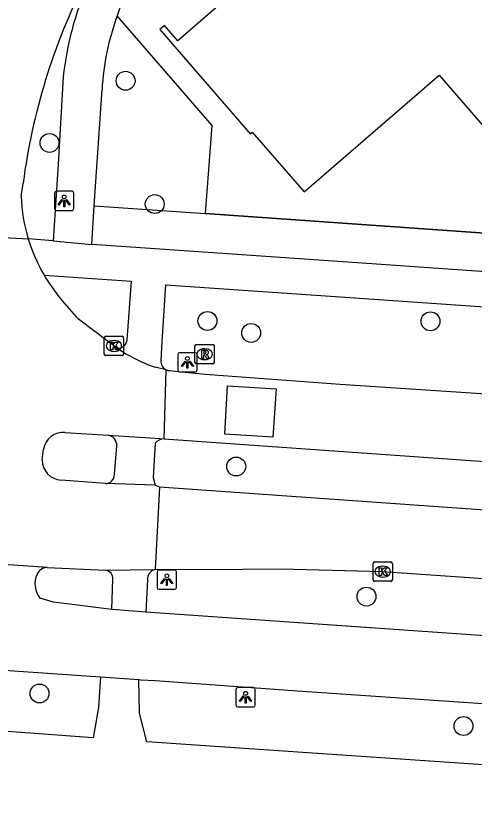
# Model space of a CAD drawing. Extents: x 155888 to 156864, y 383882 to 384671.
# Drawn here: x 155992.79 to 156016.52, y 383976.33 to 384016.86 of the extents above; entities that cross this region are included whole.
import ezdxf

# ---------------------------------------------------------------- set-up
doc = ezdxf.new("R2010")
doc.units = 0
for name, color, linetype in [('IMGEO_Boom', 7, 'Continuous'), ('IMGEO_Fietspad_gesloten', 7, 'Continuous'), ('IMGEO_Groenvoorziening', 7, 'Continuous'), ('IMGEO_Hek', 7, 'Continuous'), ('IMGEO_Kolk', 7, 'Continuous'), ('IMGEO_Lichtpunt', 7, 'Continuous'), ('IMGEO_Pand', 7, 'Continuous'), ('IMGEO_Rijbaan_lokaal_gesloten', 7, 'Continuous'), ('IMGEO_Rijbaan_lokaal_open', 7, 'Continuous'), ('IMGEO_Rioolput', 7, 'Continuous'), ('IMGEO_Voetpad_gesloten', 7, 'Continuous'), ('IMGEO_Voetpad_open', 7, 'Continuous')]:
    doc.layers.add(name, color=color, linetype=linetype)

msp = doc.modelspace()

# ---------------------------------------------------------------- linework, layer by layer
at = {"layer": 'IMGEO_Boom'}
for centre in [(155998.478, 384013.493), (155994.543, 384010.277), (155999.985, 384007.116), (156002.711, 384001.069), (156014.249, 384001.053), (156004.974, 384000.45), (156004.202, 383993.543), (156010.939, 383986.815), (155994.024, 383981.806), (156015.957, 383980.121)]:
    msp.add_circle(centre, 0.489, dxfattribs=at)
at = {"layer": 'IMGEO_Fietspad_gesloten'}
for points in [[(155997.757, 383986.149), (155994.751, 383986.528), (155994.039, 383986.73)], [(155999.528, 383986.004), (155997.757, 383986.149)], [(156061.797, 383981.702), (156060.403, 383981.801), (156055.953, 383982.074), (156008.671, 383985.373), (155999.999, 383985.983), (155999.528, 383986.004)], [(155978.733, 383983.95), (155997.179, 383982.665)], [(155997.179, 383982.665), (155999.157, 383982.527)], [(155999.157, 383982.527), (155999.266, 383982.519), (155999.999, 383982.479), (156007.368, 383981.948), (156043.196, 383979.49)]]:
    msp.add_lwpolyline(points, dxfattribs=at)
for centre, radius, start, end in [((155995.019, 383987.474), 1.23, 156.1211, 217.1968), ((155994.469, 383987.687), 0.642, 94.5009, 153.6314)]:
    msp.add_arc(centre, radius, start, end, dxfattribs=at)
at = {"layer": 'IMGEO_Groenvoorziening'}
for points in [[(156002.615, 384006.624), (156002.964, 384011.173), (155998.041, 384016.855)], [(155996.858, 384007.029), (156002.615, 384006.624)], [(156002.615, 384006.624), (156067.288, 384002.076)]]:
    msp.add_lwpolyline(points, dxfattribs=at)
at = {"layer": 'IMGEO_Hek'}
for points in [[(156002.615, 384006.624), (156002.964, 384011.173), (155998.041, 384016.855)], [(156067.288, 384002.076), (156002.615, 384006.624)]]:
    msp.add_lwpolyline(points, dxfattribs=at)
at = {"layer": 'IMGEO_Kolk'}
for p, q in [((155997.372, 383999.35), (155997.372, 384000.202)), ((155997.447, 384000.276), (155998.299, 384000.276)), ((155998.373, 384000.202), (155998.373, 383999.35)), ((155997.86, 384000.056), (155997.885, 384000.056)), ((155997.883, 383999.496), (155997.858, 383999.496)), ((155998.299, 383999.276), (155997.447, 383999.276)), ((156011.278, 383987.679), (156011.278, 383988.531)), ((156011.353, 383988.605), (156012.205, 383988.605)), ((156011.766, 383988.385), (156011.791, 383988.385)), ((156012.279, 383988.531), (156012.279, 383987.679)), ((156012.205, 383987.605), (156011.353, 383987.605)), ((156011.789, 383987.825), (156011.764, 383987.825))]:
    msp.add_line(p, q, dxfattribs=at)
for points in [[(155997.372, 383999.35), (155997.372, 384000.202)], [(155997.447, 384000.276), (155998.299, 384000.276)], [(155998.373, 384000.202), (155998.373, 383999.35)], [(155997.693, 383999.976), (155997.816, 383999.976), (155997.816, 383999.825), (155997.946, 383999.976), (155998.11, 383999.976), (155997.964, 383999.825), (155998.117, 383999.576), (155997.965, 383999.576), (155997.88, 383999.74), (155997.816, 383999.673), (155997.816, 383999.576), (155997.693, 383999.576), (155997.693, 383999.976)], [(155998.299, 383999.276), (155997.447, 383999.276)], [(156011.278, 383987.679), (156011.278, 383988.531)], [(156011.353, 383988.605), (156012.205, 383988.605)], [(156012.279, 383988.531), (156012.279, 383987.679)], [(156011.599, 383988.305), (156011.722, 383988.305), (156011.722, 383988.154), (156011.852, 383988.305), (156012.016, 383988.305), (156011.87, 383988.154), (156012.023, 383987.905), (156011.871, 383987.905), (156011.786, 383988.069), (156011.722, 383988.002), (156011.722, 383987.905), (156011.599, 383987.905), (156011.599, 383988.305)], [(156012.205, 383987.605), (156011.353, 383987.605)]]:
    msp.add_lwpolyline(points, dxfattribs=at)
for centre, start, end in [((155997.449, 384000.2), 91.552, 178.448), ((155997.449, 384000.2), 91.552, 178.448), ((155998.297, 384000.2), 1.552, 88.448), ((155998.297, 384000.2), 1.552, 88.448), ((155997.449, 383999.352), 181.552, 268.448), ((155997.449, 383999.352), 181.552, 268.448), ((155998.297, 383999.352), 271.552, 358.448), ((155998.297, 383999.352), 271.552, 358.448), ((156011.355, 383988.529), 91.552, 178.448), ((156011.355, 383988.529), 91.552, 178.448), ((156012.203, 383988.529), 1.552, 88.448), ((156012.203, 383988.529), 1.552, 88.448), ((156011.355, 383987.681), 181.552, 268.448), ((156011.355, 383987.681), 181.552, 268.448), ((156012.203, 383987.681), 271.552, 358.448), ((156012.203, 383987.681), 271.552, 358.448)]:
    msp.add_arc(centre, 0.0765, start, end, dxfattribs=at)
for centre, major_axis, ratio, start_param, end_param in [((155997.859, 383999.776), (-0.387, 0.002), 0.722429, 4.712389, 7.853982), ((155997.884, 383999.776), (-0.39, 0.002), 0.717154, 1.570796, 4.712389), ((156011.765, 383988.105), (-0.387, 0.002), 0.722429, 4.712389, 7.853982), ((156011.79, 383988.105), (-0.39, 0.002), 0.717154, 1.570796, 4.712389)]:
    msp.add_ellipse(centre, major_axis=major_axis, ratio=ratio, start_param=start_param, end_param=end_param, dxfattribs=at)
at = {"layer": 'IMGEO_Lichtpunt'}
for p, q in [((155994.803, 384007.687), (155994.803, 384006.88)), ((155994.803, 384007.687), (155994.803, 384006.88)), ((155995.705, 384007.782), (155994.897, 384007.782)), ((155995.705, 384007.782), (155994.897, 384007.782)), ((155995.799, 384006.88), (155995.799, 384007.687)), ((155995.799, 384006.88), (155995.799, 384007.687)), ((155994.897, 384006.786), (155995.705, 384006.786)), ((155994.897, 384006.786), (155995.705, 384006.786)), ((156001.177, 383999.334), (156001.177, 383998.527)), ((156001.177, 383999.334), (156001.177, 383998.527)), ((156002.079, 383999.429), (156001.271, 383999.429)), ((156002.079, 383999.429), (156001.271, 383999.429)), ((156002.173, 383998.527), (156002.173, 383999.334)), ((156002.173, 383998.527), (156002.173, 383999.334)), ((156001.271, 383998.433), (156002.079, 383998.433)), ((156001.271, 383998.433), (156002.079, 383998.433)), ((156000.109, 383988.094), (156000.109, 383987.287)), ((156000.109, 383988.094), (156000.109, 383987.287)), ((156001.011, 383988.189), (156000.203, 383988.189)), ((156001.011, 383988.189), (156000.203, 383988.189)), ((156001.105, 383987.287), (156001.105, 383988.094)), ((156001.105, 383987.287), (156001.105, 383988.094)), ((156000.203, 383987.193), (156001.011, 383987.193)), ((156000.203, 383987.193), (156001.011, 383987.193)), ((156004.187, 383982.011), (156004.187, 383981.204)), ((156004.187, 383982.011), (156004.187, 383981.204)), ((156005.089, 383982.106), (156004.281, 383982.106)), ((156005.089, 383982.106), (156004.281, 383982.106)), ((156005.183, 383981.204), (156005.183, 383982.011)), ((156005.183, 383981.204), (156005.183, 383982.011)), ((156004.281, 383981.11), (156005.089, 383981.11)), ((156004.281, 383981.11), (156005.089, 383981.11))]:
    msp.add_line(p, q, dxfattribs=at)
for points in [[(155995.177, 384007.351), (155995.216, 384007.323), (155995.028, 384007.061), (155994.99, 384007.088), (155995.177, 384007.351)], [(155995.279, 384007.303), (155995.326, 384007.303), (155995.326, 384006.981), (155995.279, 384006.981), (155995.279, 384007.303)], [(155995.389, 384007.323), (155995.427, 384007.35), (155995.614, 384007.088), (155995.575, 384007.06), (155995.389, 384007.323)], [(156001.551, 383998.998), (156001.59, 383998.97), (156001.402, 383998.708), (156001.364, 383998.735), (156001.551, 383998.998)], [(156001.653, 383998.95), (156001.7, 383998.95), (156001.7, 383998.628), (156001.653, 383998.628), (156001.653, 383998.95)], [(156001.763, 383998.97), (156001.801, 383998.997), (156001.988, 383998.735), (156001.949, 383998.707), (156001.763, 383998.97)], [(156000.483, 383987.758), (156000.522, 383987.73), (156000.334, 383987.468), (156000.296, 383987.495), (156000.483, 383987.758)], [(156000.585, 383987.71), (156000.632, 383987.71), (156000.632, 383987.388), (156000.585, 383987.388), (156000.585, 383987.71)], [(156000.695, 383987.73), (156000.733, 383987.757), (156000.92, 383987.495), (156000.881, 383987.467), (156000.695, 383987.73)], [(156004.561, 383981.675), (156004.6, 383981.647), (156004.412, 383981.385), (156004.374, 383981.412), (156004.561, 383981.675)], [(156004.663, 383981.627), (156004.71, 383981.627), (156004.71, 383981.305), (156004.663, 383981.305), (156004.663, 383981.627)], [(156004.773, 383981.647), (156004.811, 383981.674), (156004.998, 383981.412), (156004.959, 383981.384), (156004.773, 383981.647)]]:
    msp.add_lwpolyline(points, dxfattribs=at)
for centre in [(155995.302, 384007.485), (156001.676, 383999.132), (156000.608, 383987.892), (156004.686, 383981.809)]:
    msp.add_circle(centre, 0.0994, dxfattribs=at)
for centre, start, end in [((155994.897, 384007.687), 90, 180), ((155994.897, 384007.687), 90, 180), ((155995.705, 384007.687), 0, 90), ((155995.705, 384007.687), 0, 90), ((155994.897, 384006.88), 180, 270), ((155994.897, 384006.88), 180, 270), ((155995.705, 384006.88), 270, 0), ((155995.705, 384006.88), 270, 360), ((156001.271, 383999.334), 90, 180), ((156001.271, 383999.334), 90, 180), ((156002.079, 383999.334), 0, 90), ((156002.079, 383999.334), 0, 90), ((156001.271, 383998.527), 180, 270), ((156001.271, 383998.527), 180, 270), ((156002.079, 383998.527), 270, 0), ((156002.079, 383998.527), 270, 360), ((156000.203, 383988.094), 90, 180), ((156000.203, 383988.094), 90, 180), ((156001.011, 383988.094), 0, 90), ((156001.011, 383988.094), 0, 90), ((156000.203, 383987.287), 180, 270), ((156000.203, 383987.287), 180, 270), ((156001.011, 383987.287), 270, 0), ((156001.011, 383987.287), 270, 360), ((156004.281, 383982.011), 90, 180), ((156004.281, 383982.011), 90, 180), ((156005.089, 383982.011), 0, 90), ((156005.089, 383982.011), 0, 90), ((156004.281, 383981.204), 180, 270), ((156004.281, 383981.204), 180, 270), ((156005.089, 383981.204), 270, 0), ((156005.089, 383981.204), 270, 360)]:
    msp.add_arc(centre, 0.0946, start, end, dxfattribs=at)
at = {"layer": 'IMGEO_Pand'}
msp.add_lwpolyline([(156000.495, 384016.354), (156000.254, 384016.144), (156004.928, 384010.75), (156005.018, 384010.829), (156007.717, 384007.749), (156014.705, 384013.78), (156018.832, 384008.998), (156022.365, 384012.06), (156022.038, 384012.437), (156024.695, 384014.74), (156025.022, 384014.363), (156025.264, 384014.572), (156017.407, 384023.625), (156017.166, 384023.415), (156017.495, 384023.038), (156014.855, 384020.736), (156010.12, 384026.166), (156006.587, 384023.112), (156007.29, 384022.305), (156007.996, 384021.493), (156001.183, 384015.563), (156000.495, 384016.354)], dxfattribs=at)
at = {"layer": 'IMGEO_Rijbaan_lokaal_gesloten'}
for points in [[(155993.079, 384007.525), (155993.157, 384008.065), (155993.177, 384008.202)], [(155985.847, 384005.738), (155993.441, 384005.309)], [(155997.863, 383999.79), (155997.673, 383999.938), (155997.592, 383999.999), (155996.045, 384001.16)], [(156000.584, 383998.538), (155999.999, 383998.685)], [(156000.477, 383994.973), (156000.584, 383998.538)], [(156055.606, 383995.199), (156050.587, 383995.168), (156046.576, 383995.262), (156042.575, 383995.486), (156039.355, 383995.739), (156018.957, 383997.163), (156009.572, 383997.777), (156002.593, 383998.298), (156001.21, 383998.441), (156000.762, 383998.496)], [(155995.357, 383995.307), (155997.571, 383995.163)], [(155997.571, 383995.163), (156000, 383995.007), (156000.477, 383994.973)], [(156000.477, 383994.973), (156042.935, 383991.968), (156060.897, 383990.712), (156061.744, 383990.654)], [(155994.164, 383993.881), (155994.198, 383994.158), (155994.231, 383994.433)], [(155997.434, 383992.659), (155995.146, 383992.834)], [(156000, 383992.58), (155997.434, 383992.659)], [(156000.23, 383992.483), (155999.999, 383988.212)], [(156000.23, 383992.483), (156000, 383992.58)], [(156061.606, 383988.145), (156060.752, 383988.204), (156000.23, 383992.483)], [(155994.419, 383988.327), (155991.658, 383988.511)], [(155994.419, 383988.327), (155997.435, 383988.18)], [(155997.435, 383988.18), (155999.999, 383988.212)], [(155999.999, 383988.212), (156004.522, 383988.227), (156006.524, 383988.243), (156011.779, 383988.106), (156029.192, 383986.913), (156050.409, 383985.454)]]:
    msp.add_lwpolyline(points, dxfattribs=at)
for centre, radius, start, end in [((156025.321, 384004), 32.418, 153.2064, 172.5518), ((156001.186, 384007.712), 8.11, 181.3201, 197.2354), ((156002.775, 384008.278), 9.795, 197.6458, 209.6065), ((156004.972, 384009.995), 12.56, 211.4661, 224.7039), ((156002.681, 384006.487), 8.25, 234.2655, 251.0275), ((156000.776, 383998.954), 0.458, 245.2101, 268.2371), ((155995.253, 383994.279), 1.034, 84.2207, 171.4165), ((155995.205, 383993.874), 1.041, 179.593, 266.7372)]:
    msp.add_arc(centre, radius, start, end, dxfattribs=at)
at = {"layer": 'IMGEO_Rijbaan_lokaal_open'}
msp.add_lwpolyline([(156006.095, 383995.065), (156003.604, 383995.214), (156003.757, 383997.717), (156006.272, 383997.564), (156006.095, 383995.065)], dxfattribs=at)
at = {"layer": 'IMGEO_Rioolput'}
for p, q in [((156002.067, 383998.924), (156002.067, 383999.776)), ((156002.142, 383999.85), (156002.994, 383999.85)), ((156003.068, 383999.776), (156003.068, 383998.924)), ((156002.555, 383999.63), (156002.58, 383999.63)), ((156002.578, 383999.07), (156002.553, 383999.07)), ((156002.994, 383998.85), (156002.142, 383998.85))]:
    msp.add_line(p, q, dxfattribs=at)
for points in [[(156002.067, 383998.924), (156002.067, 383999.776)], [(156002.142, 383999.85), (156002.994, 383999.85)], [(156003.068, 383999.776), (156003.068, 383998.924)], [(156002.656, 383999.548), (156002.404, 383999.55), (156002.404, 383999.15)], [(156002.404, 383999.15), (156002.528, 383999.15), (156002.528, 383999.312), (156002.539, 383999.312)], [(156002.582, 383999.469), (156002.528, 383999.469), (156002.528, 383999.388)], [(156002.528, 383999.388), (156002.58, 383999.388)], [(156002.586, 383999.283), (156002.657, 383999.15), (156002.797, 383999.15), (156002.732, 383999.276)], [(156002.994, 383998.85), (156002.142, 383998.85)]]:
    msp.add_lwpolyline(points, dxfattribs=at)
for centre, radius, start, end in [((156002.144, 383999.774), 0.0765, 91.552, 178.448), ((156002.144, 383999.774), 0.0765, 91.552, 178.448), ((156002.992, 383999.774), 0.0765, 1.552, 88.448), ((156002.992, 383999.774), 0.0765, 1.552, 88.448), ((156002.538, 383999.259), 0.0533, 26.0293, 88.6989), ((156002.564, 383999.577), 0.19, 274.7715, 282.9687), ((156002.588, 383999.373), 0.0964, 77.0061, 93.1865), ((156002.602, 383999.43), 0.0378, 276.6634, 79.6772), ((156002.655, 383999.438), 0.109, 350.3612, 89.416), ((156002.653, 383999.438), 0.112, 277.5842, 350.9817), ((156002.637, 383999.223), 0.108, 29.5134, 73.7905), ((156002.144, 383998.926), 0.0765, 181.552, 268.448), ((156002.144, 383998.926), 0.0765, 181.552, 268.448), ((156002.992, 383998.926), 0.0765, 271.552, 358.448), ((156002.992, 383998.926), 0.0765, 271.552, 358.448)]:
    msp.add_arc(centre, radius, start, end, dxfattribs=at)
for centre, major_axis, ratio, start_param, end_param in [((156002.554, 383999.35), (-0.387, 0.002), 0.722429, 4.712389, 7.853982), ((156002.579, 383999.35), (-0.39, 0.002), 0.717154, 1.570796, 4.712389)]:
    msp.add_ellipse(centre, major_axis=major_axis, ratio=ratio, start_param=start_param, end_param=end_param, dxfattribs=at)
at = {"layer": 'IMGEO_Voetpad_gesloten'}
for points in [[(155997.179, 383982.665), (155997.07, 383981.072), (155996.8, 383979.51), (155978.604, 383980.854), (155978.733, 383983.95)], [(156043.196, 383979.49), (156042.957, 383976.331), (155999.571, 383979.303), (155999.193, 383980.789), (155999.157, 383982.527)]]:
    msp.add_lwpolyline(points, dxfattribs=at)
at = {"layer": 'IMGEO_Voetpad_open'}
for points in [[(155995.255, 384013.691), (155994.993, 384009.186), (155994.725, 384005.218)], [(155996.858, 384007.029), (155997.257, 384013.042)], [(155996.725, 384005.017), (155996.858, 384007.029)], [(155994.725, 384005.218), (155993.441, 384005.309)], [(155994.725, 384005.218), (155996.725, 384005.017)], [(156068.651, 384000.027), (156058.973, 384000.676), (156010.723, 384004.054), (156000, 384004.803), (155996.725, 384005.017)], [(155994.259, 384003.439), (155998.757, 384003.127), (155998.539, 384000.088), (155998.526, 383999.979)], [(156000.311, 383999.021), (156000.374, 384000), (156000.561, 384002.935), (156010.577, 384002.245), (156042.911, 384000), (156053.36, 383999.216), (156062.747, 383998.542)], [(155998.101, 383999.664), (155997.863, 383999.79)], [(155997.9, 383993.122), (155998.025, 383994.618)], [(156000, 383994.743), (155999.899, 383992.977), (156000, 383992.58)], [(155997.757, 383986.149), (155997.814, 383987.713)], [(155999.611, 383987.678), (155999.528, 383986.004)]]:
    msp.add_lwpolyline(points, dxfattribs=at)
for centre, radius, start, end in [((156010.239, 384012.813), 12.85, 142.826, 161.6683), ((156010.833, 384012.106), 15.658, 155.8684, 174.1918), ((156010.656, 384012.274), 13.421, 160.0422, 176.7202), ((155998.123, 384000.079), 0.415, 266.9929, 346.0971), ((156000.779, 383998.967), 0.472, 173.4382, 245.5136), ((155997.48, 383994.625), 0.545, 359.2371, 80.3533), ((156000.5, 383994.316), 0.657, 91.9916, 139.4933), ((155997.436, 383993.123), 0.464, 269.7945, 359.8355), ((155997.4, 383987.764), 0.417, 352.9524, 85.1707), ((156000.108, 383987.725), 0.499, 102.626, 185.3703)]:
    msp.add_arc(centre, radius, start, end, dxfattribs=at)

doc.saveas('drawing.dxf')
